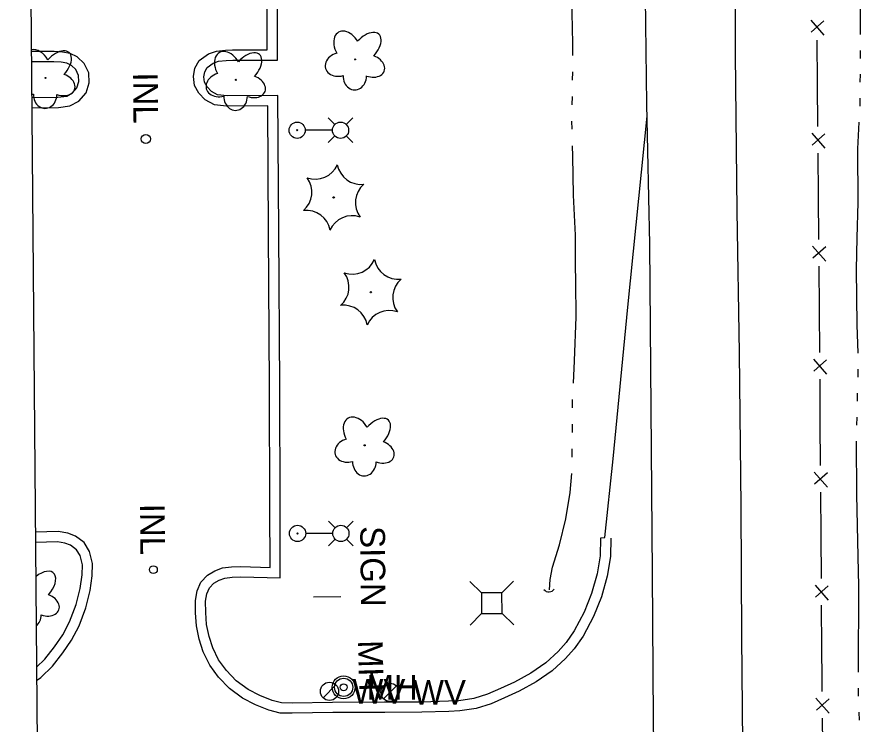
# Model space of a CAD drawing. Extents: x 589250 to 1188077, y 162953 to 363065.
# Drawn here: x 593752 to 593957.2, y 180580.7 to 180752.8 of the extents above; entities that cross this region are included whole.
import ezdxf

# ---------------------------------------------------------------- set-up
doc = ezdxf.new("R2010")
doc.units = 0
for name, color, linetype in [('E_DRN', 7, 'Continuous'), ('E_DRN_Text', 7, 'Continuous'), ('E_DWY', 7, 'Continuous'), ('E_FEN_P', 7, 'Continuous'), ('E_LAND_Vegetation', 7, 'Continuous'), ('E_LTG', 7, 'Continuous'), ('E_MAP_Limits', 7, 'Continuous'), ('E_RDWY', 7, 'Continuous'), ('E_SGN', 7, 'Continuous'), ('E_SGN_Text', 7, 'Continuous'), ('E_UTL_AG_Bold', 7, 'Continuous'), ('E_UTL_MH', 7, 'Continuous'), ('E_UTL_MH_Text', 7, 'Continuous'), ('E_UTL_W', 7, 'Continuous'), ('E_WTR_FlowLine', 7, 'Continuous')]:
    doc.layers.add(name, color=color, linetype=linetype)

msp = doc.modelspace()

# ---------------------------------------------------------------- linework, layer by layer
at = {"layer": 'E_DRN'}
for centre, radius in [((593783.36, 180723.13), 1.11), ((593785.2, 180618.3), 0.958)]:
    msp.add_circle(centre, radius, dxfattribs=at)
msp.add_arc((593881.47, 180614.46), 1.58, 219.9822, 326.2424, dxfattribs=at)
at = {"layer": 'E_DWY'}
for p, q in [((593812.91, 180744.81), (593812.87, 180770.28)), ((593815.42, 180742.31), (593815.37, 180770.29)), ((593761.07, 180744.41), (593755.5, 180744.38)), ((593763.07, 180744.28), (593761.07, 180744.41)), ((593798.59, 180743.87), (593800.58, 180744.5)), ((593800.58, 180744.5), (593802.72, 180744.7)), ((593802.72, 180744.7), (593804.49, 180744.8)), ((593804.49, 180744.8), (593812.91, 180744.81)), ((593764.93, 180743.94), (593763.07, 180744.28)), ((593766.67, 180743.08), (593764.93, 180743.94)), ((593768.38, 180741.51), (593766.67, 180743.08)), ((593796.36, 180742.18), (593798.59, 180743.87)), ((593804.56, 180742.3), (593815.42, 180742.31)), ((593760.99, 180741.91), (593755.52, 180741.88)), ((593762.76, 180741.8), (593760.99, 180741.91)), ((593764.13, 180741.54), (593762.76, 180741.8)), ((593765.24, 180740.99), (593764.13, 180741.54)), ((593766.32, 180740.01), (593765.24, 180740.99)), ((593769.45, 180739.19), (593768.38, 180741.51)), ((593794.94, 180738.32), (593795.31, 180740.37)), ((593795.31, 180740.37), (593796.36, 180742.18)), ((593797.7, 180739.5), (593798.27, 180740.49)), ((593798.27, 180740.49), (593799.76, 180741.61)), ((593799.76, 180741.61), (593801.09, 180742.03)), ((593801.09, 180742.03), (593802.91, 180742.21)), ((593802.91, 180742.21), (593804.56, 180742.3)), ((593766.97, 180738.59), (593766.32, 180740.01)), ((593767.04, 180737.08), (593766.97, 180738.59)), ((593769.55, 180736.79), (593769.45, 180739.19)), ((593795.24, 180736.1), (593794.94, 180738.32)), ((593797.47, 180738.27), (593797.7, 180739.5)), ((593797.66, 180736.91), (593797.47, 180738.27)), ((593766.6, 180735.56), (593767.04, 180737.08)), ((593768.85, 180734.31), (593769.55, 180736.79)), ((593798.29, 180735.78), (593797.66, 180736.91)), ((593764.1, 180733.57), (593765.49, 180734.34)), ((593765.49, 180734.34), (593766.6, 180735.56)), ((593767.07, 180732.36), (593768.85, 180734.31)), ((593796.26, 180734.28), (593795.24, 180736.1)), ((593797.84, 180732.65), (593796.26, 180734.28)), ((593799.36, 180734.68), (593798.29, 180735.78)), ((593800.84, 180733.89), (593799.36, 180734.68)), ((593755.6, 180733.22), (593761.95, 180733.28)), ((593761.95, 180733.28), (593764.1, 180733.57)), ((593764.9, 180731.16), (593767.07, 180732.36)), ((593800.07, 180731.47), (593797.84, 180732.65)), ((593803.13, 180733.59), (593800.84, 180733.89)), ((593815.52, 180733.69), (593803.13, 180733.59)), ((593815.72, 180700.48), (593815.52, 180733.69)), ((593755.62, 180730.72), (593762.13, 180730.78)), ((593762.13, 180730.78), (593764.9, 180731.16)), ((593802.98, 180731.09), (593800.07, 180731.47)), ((593813.03, 180731.17), (593802.98, 180731.09)), ((593813.22, 180700.46), (593813.03, 180731.17)), ((593900.72, 180682.15), (593905.36, 180728.68)), ((593813.49, 180662.87), (593813.22, 180700.46)), ((593815.99, 180662.88), (593815.72, 180700.48)), ((593897.09, 180645.26), (593900.72, 180682.15)), ((593813.57, 180633.49), (593813.49, 180662.87)), ((593816.07, 180633.5), (593815.99, 180662.88)), ((593895.09, 180626.11), (593897.09, 180645.26)), ((593813.6, 180618.85), (593813.57, 180633.49)), ((593816.1, 180616.29), (593816.07, 180633.5)), ((593762.06, 180627.6), (593756.49, 180627.43)), ((593764.37, 180627.19), (593762.06, 180627.6)), ((593766.25, 180626.42), (593764.37, 180627.19)), ((593768.33, 180624.87), (593766.25, 180626.42)), ((593894.05, 180626.04), (593893.99, 180621.68)), ((593894.15, 180626.04), (593895.09, 180626.11)), ((593896.55, 180626), (593896.48, 180621.46)), ((593761.88, 180625.09), (593756.51, 180624.93)), ((593763.67, 180624.77), (593761.88, 180625.09)), ((593765.01, 180624.22), (593763.67, 180624.77)), ((593766.47, 180623.14), (593765.01, 180624.22)), ((593769.69, 180622.74), (593768.33, 180624.87)), ((593767.36, 180621.74), (593766.47, 180623.14)), ((593767.91, 180619.5), (593767.36, 180621.74)), ((593770.42, 180619.77), (593769.69, 180622.74)), ((593893.99, 180621.68), (593893.24, 180617.25)), ((593896.48, 180621.46), (593895.68, 180616.7)), ((593767.84, 180617.03), (593767.91, 180619.5)), ((593770.34, 180616.82), (593770.42, 180619.77)), ((593798.35, 180616.94), (593800.13, 180618.02)), ((593800.13, 180618.02), (593802.05, 180618.71)), ((593802.05, 180618.71), (593804.19, 180618.97)), ((593804.19, 180618.97), (593806.51, 180619.03)), ((593806.51, 180619.03), (593813.6, 180618.85)), ((593893.24, 180617.25), (593891.88, 180612.48)), ((593767.38, 180613.74), (593767.84, 180617.03)), ((593769.84, 180613.26), (593770.34, 180616.82)), ((593795.84, 180613.15), (593796.77, 180615.28)), ((593796.77, 180615.28), (593798.35, 180616.94)), ((593799.93, 180614.98), (593801.21, 180615.75)), ((593801.21, 180615.75), (593802.63, 180616.26)), ((593802.63, 180616.26), (593804.37, 180616.47)), ((593804.37, 180616.47), (593806.52, 180616.53)), ((593806.52, 180616.53), (593816.1, 180616.29)), ((593895.68, 180616.7), (593894.24, 180611.67)), ((593766.38, 180609.79), (593767.38, 180613.74)), ((593768.77, 180609.04), (593769.84, 180613.26)), ((593795.42, 180610.81), (593795.84, 180613.15)), ((593798.25, 180612.42), (593798.89, 180613.88)), ((593798.89, 180613.88), (593799.93, 180614.98)), ((593797.92, 180610.6), (593798.25, 180612.42)), ((593891.88, 180612.48), (593890.07, 180607.95)), ((593894.24, 180611.67), (593892.34, 180606.89)), ((593764.82, 180605.63), (593766.38, 180609.79)), ((593767.1, 180604.61), (593768.77, 180609.04)), ((593795.44, 180607.76), (593795.42, 180610.81)), ((593797.94, 180607.86), (593797.92, 180610.6)), ((593795.68, 180604.63), (593795.44, 180607.76)), ((593798.16, 180604.98), (593797.94, 180607.86)), ((593890.07, 180607.95), (593887.65, 180603.43)), ((593892.34, 180606.89), (593889.78, 180602.12)), ((593763.15, 180602.42), (593764.82, 180605.63)), ((593798.76, 180602.02), (593798.16, 180604.98)), ((593765.3, 180601.14), (593767.1, 180604.61)), ((593796.34, 180601.39), (593795.68, 180604.63)), ((593887.65, 180603.43), (593885.69, 180600.6)), ((593761.16, 180599.51), (593763.15, 180602.42)), ((593763.18, 180598.03), (593765.3, 180601.14)), ((593797.33, 180598.32), (593796.34, 180601.39)), ((593799.66, 180599.25), (593798.76, 180602.02)), ((593889.78, 180602.12), (593887.66, 180599.05)), ((593758.76, 180596.49), (593761.16, 180599.51)), ((593801.06, 180596.31), (593799.66, 180599.25)), ((593885.69, 180600.6), (593883.72, 180598.4)), ((593887.66, 180599.05), (593885.5, 180596.64)), ((593760.62, 180594.81), (593763.18, 180598.03)), ((593798.91, 180595.02), (593797.33, 180598.32)), ((593883.72, 180598.4), (593880.73, 180595.65)), ((593885.5, 180596.64), (593882.3, 180593.69)), ((593756.76, 180594.53), (593758.76, 180596.49)), ((593757.79, 180592.04), (593760.62, 180594.81)), ((593801.05, 180592.14), (593798.91, 180595.02)), ((593802.96, 180593.75), (593801.06, 180596.31)), ((593880.73, 180595.65), (593877.05, 180593.09)), ((593805.36, 180591.25), (593802.96, 180593.75)), ((593877.05, 180593.09), (593873.1, 180590.94)), ((593882.3, 180593.69), (593878.36, 180590.96)), ((593756.79, 180591.29), (593757.79, 180592.04)), ((593803.71, 180589.36), (593801.05, 180592.14)), ((593808.24, 180589.14), (593805.36, 180591.25)), ((593873.1, 180590.94), (593869.67, 180589.38)), ((593878.36, 180590.96), (593874.22, 180588.7)), ((593806.93, 180587.01), (593803.71, 180589.36)), ((593811.1, 180587.69), (593808.24, 180589.14)), ((593869.67, 180589.38), (593866.5, 180588.01)), ((593874.22, 180588.7), (593870.68, 180587.09)), ((593810.06, 180585.41), (593806.93, 180587.01)), ((593814.11, 180586.46), (593811.1, 180587.69)), ((593816.4, 180585.87), (593814.11, 180586.46)), ((593859.53, 180586.39), (593857, 180586.25)), ((593863.19, 180586.95), (593859.53, 180586.39)), ((593866.5, 180588.01), (593863.19, 180586.95)), ((593870.68, 180587.09), (593867.38, 180585.67)), ((593813.33, 180584.09), (593810.06, 180585.41)), ((593818.99, 180585.83), (593816.4, 180585.87)), ((593828.84, 180586), (593818.99, 180585.83)), ((593841.49, 180586.07), (593828.84, 180586)), ((593850.52, 180586.08), (593841.49, 180586.07)), ((593857, 180586.25), (593850.52, 180586.08)), ((593863.76, 180584.51), (593859.79, 180583.9)), ((593867.38, 180585.67), (593863.76, 180584.51)), ((593816.06, 180583.38), (593813.33, 180584.09)), ((593818.99, 180583.33), (593816.06, 180583.38)), ((593828.87, 180583.5), (593818.99, 180583.33)), ((593841.5, 180583.57), (593828.87, 180583.5)), ((593850.56, 180583.58), (593841.5, 180583.57)), ((593857.1, 180583.75), (593850.56, 180583.58)), ((593859.79, 180583.9), (593857.1, 180583.75))]:
    msp.add_line(p, q, dxfattribs=at)
at = {"layer": 'E_FEN_P'}
for p, q in [((593945.21, 180752.03), (593948.43, 180748.39)), ((593948.4, 180751.88), (593945.3, 180749.11)), ((593946.72, 180747.15), (593946.81, 180736.65)), ((593946.81, 180736.65), (593946.89, 180726.15)), ((593945.44, 180724.52), (593948.65, 180720.89)), ((593948.62, 180724.38), (593945.53, 180721.6)), ((593946.95, 180719.65), (593947.03, 180709.15)), ((593947.03, 180709.15), (593947.12, 180698.64)), ((593945.66, 180697.02), (593948.88, 180693.38)), ((593948.85, 180696.88), (593945.75, 180694.1)), ((593947.17, 180692.14), (593947.26, 180681.64)), ((593947.26, 180681.64), (593947.26, 180681.37)), ((593947.26, 180681.37), (593947.33, 180671.14)), ((593945.87, 180669.51), (593949.08, 180665.88)), ((593949.06, 180669.37), (593945.96, 180666.59)), ((593947.38, 180664.64), (593947.45, 180654.14)), ((593947.45, 180654.14), (593947.52, 180643.63)), ((593946.06, 180642.01), (593949.28, 180638.37)), ((593949.25, 180641.86), (593946.15, 180639.09)), ((593947.57, 180637.13), (593947.64, 180626.63)), ((593947.64, 180626.63), (593947.72, 180616.13)), ((593946.26, 180614.5), (593949.47, 180610.87)), ((593949.44, 180614.36), (593946.34, 180611.58)), ((593947.76, 180609.63), (593947.83, 180599.13)), ((593947.83, 180599.13), (593947.89, 180591.71)), ((593947.89, 180591.71), (593947.92, 180588.62)), ((593946.47, 180586.99), (593949.7, 180583.37)), ((593949.66, 180586.86), (593946.57, 180584.07)), ((593948, 180582.12), (593948.12, 180571.62))]:
    msp.add_line(p, q, dxfattribs=at)
at = {"layer": 'E_LAND_Vegetation'}
for centre, radius in [((593834.31, 180742.48), 0.128), ((593758.94, 180737.99), 0.128), ((593805.29, 180737.51), 0.128), ((593829.08, 180708.89), 0.167), ((593838.13, 180685.81), 0.167), ((593836.63, 180648.55), 0.128)]:
    msp.add_circle(centre, radius, dxfattribs=at)
for centre, radius, start, end in [((593824.57, 180719.22), 5.9, 250.6568, 336.4217), ((593835.78, 180717.96), 5.91, 190.6965, 276.3726), ((593817.87, 180710.16), 5.9, 310.6568, 36.4217), ((593840.28, 180707.62), 5.9, 130.6568, 216.4217), ((593822.42, 180699.86), 5.9, 10.6521, 96.4171), ((593833.58, 180698.55), 5.9, 70.6568, 156.4217), ((593833.63, 180696.14), 5.9, 250.6568, 336.4217), ((593844.84, 180694.88), 5.91, 190.6965, 276.3726), ((593826.93, 180687.07), 5.9, 310.6568, 36.4217), ((593849.34, 180684.54), 5.9, 130.6568, 216.4217), ((593831.48, 180676.77), 5.9, 10.6521, 96.4171), ((593842.64, 180675.47), 5.9, 70.6568, 156.4217)]:
    msp.add_arc(centre, radius, start, end, dxfattribs=at)
for centre, major_axis, ratio, start_param, end_param in [((593832.37, 180745.43), (2.08, -3.67), 0.691916, 1.570796, 4.712389), ((593836.88, 180745.11), (-3.18, -3.53), 0.560249, 1.570796, 4.712389), ((593757, 180740.94), (2.08, -3.67), 0.691916, 1.570796, 2.930254), ((593761.51, 180740.62), (-3.18, -3.53), 0.560249, 1.570796, 4.712389), ((593803.35, 180740.47), (2.08, -3.67), 0.691916, 1.570796, 4.712389), ((593807.86, 180740.14), (-3.18, -3.53), 0.560249, 1.570796, 4.712389), ((593830.59, 180741.27), (3.48, 0.98), 0.782863, 1.570796, 4.712389), ((593837.99, 180740.89), (-3.41, 1.23), 0.716896, 1.570796, 4.712389), ((593762.62, 180736.4), (-3.41, 1.23), 0.716896, 1.570796, 4.712389), ((593801.57, 180736.3), (3.48, 0.98), 0.782863, 1.570796, 4.712389), ((593808.97, 180735.93), (-3.41, 1.23), 0.716896, 1.570796, 4.712389), ((593834.23, 180738.5), (0.06, 3.45), 0.832022, 1.570796, 4.712389), ((593755.22, 180736.78), (3.48, 0.98), 0.782863, 4.59937, 4.712389), ((593758.86, 180734.01), (0.06, 3.45), 0.832022, 1.570796, 4.712389), ((593805.21, 180733.53), (0.06, 3.45), 0.832022, 1.570796, 4.712389), ((593834.69, 180651.5), (2.08, -3.67), 0.691916, 1.570796, 4.712389), ((593839.21, 180651.18), (-3.18, -3.53), 0.560249, 1.570796, 4.712389), ((593832.92, 180647.34), (3.48, 0.98), 0.782863, 1.570796, 4.712389), ((593840.32, 180646.96), (-3.41, 1.23), 0.716896, 1.570796, 4.712389), ((593836.56, 180644.57), (0.06, 3.45), 0.832022, 1.570796, 4.712389), ((593757.69, 180613.96), (-3.18, -3.53), 0.560249, 1.570796, 4.455705), ((593758.79, 180609.74), (-3.41, 1.23), 0.716896, 1.570796, 4.712389), ((593755.04, 180607.35), (0.06, 3.45), 0.832022, 3.771037, 4.712389)]:
    msp.add_ellipse(centre, major_axis=major_axis, ratio=ratio, start_param=start_param, end_param=end_param, dxfattribs=at)
at = {"layer": 'E_LTG'}
for points in [[(593829.36, 180726.64), (593827.75, 180728.26)], [(593832.13, 180726.64), (593833.75, 180728.26)], [(593828.73, 180725.26), (593822.21, 180725.26)], [(593829.36, 180723.87), (593827.75, 180722.26)], [(593832.13, 180723.87), (593833.75, 180722.26)], [(593829.45, 180628.5), (593827.83, 180630.11)], [(593832.22, 180628.5), (593833.84, 180630.11)], [(593828.82, 180627.11), (593822.3, 180627.11)], [(593829.45, 180625.73), (593827.83, 180624.11)], [(593832.22, 180625.73), (593833.84, 180624.11)]]:
    msp.add_lwpolyline(points, dxfattribs=at)
for centre, radius in [((593820.2, 180725.25), 1.98), ((593830.75, 180725.25), 1.98), ((593820.2, 180725.25), 0.151), ((593820.29, 180627.11), 1.98), ((593830.83, 180627.11), 1.98), ((593820.29, 180627.11), 0.151)]:
    msp.add_circle(centre, radius, dxfattribs=at)
at = {"layer": 'E_MAP_Limits'}
msp.add_line((593751.97, 181164.14), (593757.1, 180554.09), dxfattribs=at)
at = {"layer": 'E_RDWY'}
for p, q in [((593926.78, 180784.07), (593926.85, 180743.7)), ((593905.29, 180731.59), (593904.83, 180770.62)), ((593926.85, 180743.7), (593927.25, 180705.65)), ((593906.05, 180697.51), (593905.29, 180731.59)), ((593927.25, 180705.65), (593927.75, 180671.1)), ((593906.38, 180657.53), (593906.05, 180697.51)), ((593927.75, 180671.1), (593928.23, 180633.7)), ((593906.68, 180617.44), (593906.38, 180657.53)), ((593928.23, 180633.7), (593928.33, 180601.97)), ((593906.94, 180581.8), (593906.68, 180617.44)), ((593928.33, 180601.97), (593928.89, 180545.4)), ((593907.17, 180543.98), (593906.94, 180581.8))]:
    msp.add_line(p, q, dxfattribs=at)
at = {"layer": 'E_SGN'}
msp.add_line((593824.2, 180611.68), (593830.79, 180611.78), dxfattribs=at)
at = {"layer": 'E_UTL_AG_Bold'}
for p, q in [((593865.04, 180612.62), (593862.19, 180615.42)), ((593870.04, 180612.65), (593872.85, 180615.51)), ((593870.04, 180612.65), (593865.04, 180612.62)), ((593865.04, 180612.62), (593865.08, 180607.62)), ((593870.08, 180607.65), (593870.04, 180612.65)), ((593865.08, 180607.62), (593862.27, 180604.77)), ((593865.08, 180607.62), (593870.08, 180607.65)), ((593870.08, 180607.65), (593872.93, 180604.85))]:
    msp.add_line(p, q, dxfattribs=at)
at = {"layer": 'E_UTL_MH'}
for radius in [2.78, 2.22, 0.833]:
    msp.add_circle((593831.51, 180589.66), radius, dxfattribs=at)
at = {"layer": 'E_UTL_W'}
for points in [[(593826.5, 180587.11), (593829.64, 180590.26)], [(593841.24, 180586.87), (593844.38, 180590.01)]]:
    msp.add_lwpolyline(points, dxfattribs=at)
for centre in [(593828.07, 180588.69), (593842.81, 180588.44)]:
    msp.add_circle(centre, 2.22, dxfattribs=at)
at = {"layer": 'E_WTR_FlowLine'}
for p, q in [((593887.31, 180746.36), (593886.99, 180759.78)), ((593957.23, 180757.38), (593957.21, 180748.57)), ((593887.29, 180743.43), (593887.31, 180746.36)), ((593957.2, 180744.68), (593957.2, 180743.15)), ((593957.2, 180743.15), (593957.2, 180742.74)), ((593887.24, 180737.45), (593887.26, 180739.44)), ((593957.2, 180738.86), (593957.19, 180736.92)), ((593887.14, 180731.46), (593887.19, 180733.46)), ((593957.19, 180733.04), (593957.19, 180731.94)), ((593957.19, 180731.94), (593957.14, 180731.1)), ((593887.11, 180725.48), (593887.05, 180727.47)), ((593956.94, 180727.22), (593956.6, 180720.76)), ((593887.3, 180718.95), (593887.23, 180721.49)), ((593956.6, 180720.76), (593956.69, 180707.67)), ((593887.45, 180709.47), (593887.3, 180718.95)), ((593887.92, 180699.73), (593887.45, 180709.47)), ((593956.69, 180707.67), (593956.46, 180699.09)), ((593887.98, 180692.58), (593887.92, 180699.73)), ((593956.46, 180699.09), (593956.25, 180691.38)), ((593888.01, 180688.29), (593887.98, 180692.57)), ((593956.25, 180691.38), (593956.42, 180677.91)), ((593888.09, 180679.84), (593888.01, 180688.29)), ((593887.69, 180669.14), (593888.09, 180679.84)), ((593956.42, 180677.91), (593956.66, 180670.96)), ((593887.42, 180663.66), (593887.69, 180669.14)), ((593956.69, 180667.08), (593956.64, 180665.14)), ((593956.54, 180661.26), (593956.5, 180659.31)), ((593887.22, 180657.68), (593887.22, 180659.68)), ((593956.4, 180655.43), (593956.35, 180653.49)), ((593887.22, 180651.7), (593887.22, 180653.69)), ((593956.3, 180649.61), (593956.33, 180636.58)), ((593887.14, 180645.71), (593887.17, 180647.71)), ((593886.61, 180637.07), (593887.03, 180641.73)), ((593885.57, 180630.67), (593886.61, 180637.07)), ((593956.33, 180636.58), (593956.66, 180621.47)), ((593884.03, 180624.34), (593885.57, 180630.67)), ((593882.33, 180618.92), (593884.03, 180624.34)), ((593956.66, 180621.47), (593956.81, 180614.27)), ((593881.75, 180615.9), (593882.33, 180618.92)), ((593881.63, 180613.41), (593881.75, 180615.9)), ((593956.81, 180614.27), (593956.77, 180593.33)), ((593956.77, 180589.45), (593956.76, 180588.29)), ((593956.76, 180588.29), (593956.79, 180587.51)), ((593956.92, 180583.63), (593956.98, 180581.69))]:
    msp.add_line(p, q, dxfattribs=at)

# ---------------------------------------------------------------- texts
at = {"layer": 'E_DRN_Text'}
for p in [(593780.27, 180739.3), (593781.96, 180634.32)]:
    msp.add_text('INL', height=6, rotation=270.4454, dxfattribs=at).set_placement(p)
at = {"layer": 'E_SGN_Text'}
msp.add_text('SIGN', height=6, rotation=270.4454, dxfattribs=at).set_placement((593835.56, 180628.87))
at = {"layer": 'E_UTL_MH'}
msp.add_text('MH', height=6, dxfattribs=at).set_placement((593837.07, 180586.66))
at = {"layer": 'E_UTL_MH_Text'}
msp.add_text('MH', height=6, rotation=271.735, dxfattribs=at).set_placement((593834.96, 180601.05))
at = {"layer": 'E_UTL_W'}
for p in [(593833.62, 180585.69), (593848.36, 180585.44)]:
    msp.add_text('WV', height=6, dxfattribs=at).set_placement(p)

doc.saveas('drawing.dxf')
